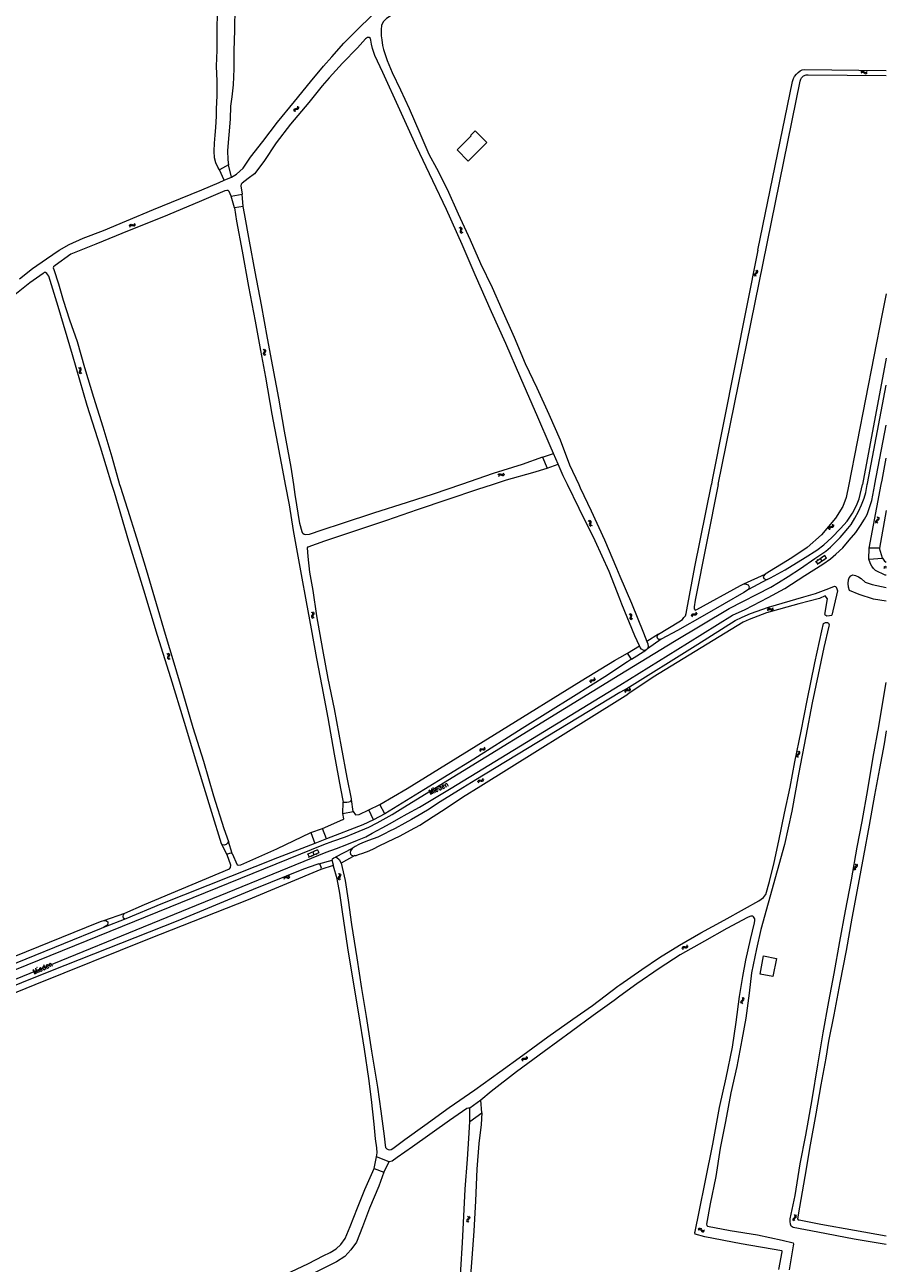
# Model space of a CAD drawing. Header units: metres. Extents: x 189705 to 199106, y 581686 to 588448.
# Tile 542 of 555: x 198762 to 199106, y 587189 to 587684. Entities that reach past the tile are written whole.
import ezdxf

# ---------------------------------------------------------------- set-up
doc = ezdxf.new("R2010")
doc.units = ezdxf.units.M
doc.layers.add('B-WA-OG-GBKN-G', color=7, linetype='Continuous', lineweight=18)
doc.styles.add('Style-STANDARD', font='STANDARD.shx')

msp = doc.modelspace()

# ---------------------------------------------------------------- linework, layer by layer
at = {"layer": 'B-WA-OG-GBKN-G'}
for p, q in [((199096.383, 587665.006), (199096.681, 587665.283)), ((199096.401, 587664.509), (199096.701, 587664.784)), ((199096.681, 587665.283), (199096.985, 587665.404)), ((199096.701, 587664.784), (199097.007, 587664.904)), ((199096.985, 587665.404), (199097.31, 587665.307)), ((199097.007, 587664.904), (199097.32, 587664.811)), ((199097.31, 587665.307), (199097.63, 587665.056)), ((199097.32, 587664.811), (199097.65, 587664.559)), ((199097.63, 587665.056), (199097.952, 587664.804)), ((199097.65, 587664.559), (199097.97, 587664.306)), ((199097.952, 587664.804), (199098.266, 587664.707)), ((199097.97, 587664.306), (199098.284, 587664.209)), ((199098.266, 587664.707), (199098.58, 587664.828)), ((199098.284, 587664.209), (199098.598, 587664.332)), ((199098.58, 587664.828), (199098.881, 587665.106)), ((199098.598, 587664.332), (199098.899, 587664.609)), ((198871.135, 587650.586), (198871.242, 587650.906)), ((198871.242, 587650.906), (198871.22, 587651.314)), ((198871.636, 587650.604), (198871.614, 587651.012)), ((198869.683, 587649.731), (198869.783, 587650.042)), ((198869.706, 587649.324), (198869.683, 587649.731)), ((198869.783, 587650.042), (198870.064, 587650.23)), ((198870.064, 587650.23), (198870.462, 587650.317)), ((198870.08, 587649.429), (198870.183, 587649.74)), ((198870.101, 587649.022), (198870.08, 587649.429)), ((198870.183, 587649.74), (198870.453, 587649.922)), ((198870.453, 587649.922), (198870.857, 587650.017)), ((198870.462, 587650.317), (198870.86, 587650.406)), ((198870.857, 587650.017), (198871.256, 587650.102)), ((198870.86, 587650.406), (198871.135, 587650.586)), ((198871.256, 587650.102), (198871.531, 587650.283)), ((198871.531, 587650.283), (198871.636, 587650.604)), ((198803.85, 587603.381), (198804.01, 587603.756)), ((198804.01, 587603.756), (198804.238, 587603.991)), ((198804.069, 587602.936), (198804.231, 587603.309)), ((198804.231, 587603.309), (198804.462, 587603.543)), ((198804.238, 587603.991), (198804.574, 587604.035)), ((198804.462, 587603.543), (198804.785, 587603.586)), ((198804.574, 587604.035), (198804.968, 587603.936)), ((198804.785, 587603.586), (198805.189, 587603.491)), ((198804.968, 587603.936), (198805.365, 587603.838)), ((198805.189, 587603.491), (198805.585, 587603.39)), ((198805.365, 587603.838), (198805.692, 587603.877)), ((198805.585, 587603.39), (198805.911, 587603.43)), ((198805.692, 587603.877), (198805.929, 587604.116)), ((198805.911, 587603.43), (198806.148, 587603.67)), ((198805.929, 587604.116), (198806.09, 587604.492)), ((198806.148, 587603.67), (198806.309, 587604.046)), ((198935.626, 587602.727), (198936.003, 587602.573)), ((198936.003, 587602.573), (198936.242, 587602.348)), ((198936.066, 587602.956), (198936.445, 587602.805)), ((198936.206, 587601.62), (198936.115, 587601.222)), ((198936.292, 587602.026), (198936.206, 587601.62)), ((198936.242, 587602.348), (198936.292, 587602.026)), ((198936.445, 587602.805), (198936.685, 587602.582)), ((198936.646, 587601.851), (198936.557, 587601.452)), ((198936.557, 587601.452), (198936.604, 587601.126)), ((198936.736, 587602.247), (198936.646, 587601.851)), ((198936.685, 587602.582), (198936.736, 587602.247)), ((198936.115, 587601.222), (198936.162, 587600.896)), ((198936.162, 587600.896), (198936.407, 587600.665)), ((198936.407, 587600.665), (198936.787, 587600.513)), ((198936.604, 587601.126), (198936.848, 587600.895)), ((198936.848, 587600.895), (198937.227, 587600.742)), ((199053.736, 587583.939), (199053.894, 587584.239)), ((199053.796, 587583.617), (199053.736, 587583.939)), ((199054.01, 587583.271), (199053.796, 587583.617)), ((199053.894, 587584.239), (199054.202, 587584.504)), ((199054.202, 587584.504), (199054.511, 587584.771)), ((199054.231, 587583.864), (199054.383, 587584.153)), ((199054.289, 587583.541), (199054.231, 587583.864)), ((199054.501, 587583.193), (199054.289, 587583.541)), ((199054.383, 587584.153), (199054.693, 587584.428)), ((199054.609, 587585.393), (199054.395, 587585.741)), ((199054.511, 587584.771), (199054.667, 587585.061)), ((199054.667, 587585.061), (199054.609, 587585.393)), ((199054.693, 587584.428), (199055.003, 587584.693)), ((199055.099, 587585.314), (199054.885, 587585.663)), ((199055.003, 587584.693), (199055.159, 587584.983)), ((199055.159, 587584.983), (199055.099, 587585.314)), ((198857.726, 587553.732), (198857.394, 587553.971)), ((198857.479, 587552.054), (198857.509, 587552.391)), ((198857.658, 587551.78), (198857.479, 587552.054)), ((198857.509, 587552.391), (198857.692, 587552.755)), ((198857.989, 587551.543), (198857.658, 587551.78)), ((198857.692, 587552.755), (198857.874, 587553.12)), ((198857.907, 587553.448), (198857.726, 587553.732)), ((198857.874, 587553.12), (198857.907, 587553.448)), ((198858.209, 587553.848), (198857.877, 587554.087)), ((198857.965, 587552.175), (198857.994, 587552.5)), ((198858.142, 587551.899), (198857.965, 587552.175)), ((198857.994, 587552.5), (198858.174, 587552.873)), ((198858.472, 587551.659), (198858.142, 587551.899)), ((198858.174, 587552.873), (198858.359, 587553.237)), ((198858.392, 587553.565), (198858.209, 587553.848)), ((198858.359, 587553.237), (198858.392, 587553.565)), ((198783.908, 587546.368), (198783.55, 587546.566)), ((198783.856, 587545.012), (198783.993, 587545.395)), ((198783.866, 587544.673), (198783.856, 587545.012)), ((198784.077, 587544.423), (198783.866, 587544.673)), ((198784.122, 587546.108), (198783.908, 587546.368)), ((198783.993, 587545.395), (198784.13, 587545.779)), ((198784.374, 587546.542), (198784.016, 587546.74)), ((198784.435, 587544.227), (198784.077, 587544.423)), ((198784.13, 587545.779), (198784.122, 587546.108)), ((198784.324, 587545.178), (198784.458, 587545.57)), ((198784.334, 587544.852), (198784.324, 587545.178)), ((198784.544, 587544.599), (198784.334, 587544.852)), ((198784.589, 587546.283), (198784.374, 587546.542)), ((198784.458, 587545.57), (198784.597, 587545.954)), ((198784.9, 587544.401), (198784.544, 587544.599)), ((198784.597, 587545.954), (198784.589, 587546.283)), ((198951.335, 587503.675), (198951.517, 587504.04)), ((198951.517, 587504.04), (198951.759, 587504.261)), ((198951.527, 587503.217), (198951.711, 587503.581)), ((198951.711, 587503.581), (198951.956, 587503.8)), ((198951.759, 587504.261), (198952.097, 587504.284)), ((198951.956, 587503.8), (198952.281, 587503.823)), ((198952.097, 587504.284), (198952.485, 587504.161)), ((198952.281, 587503.823), (198952.678, 587503.704)), ((198952.485, 587504.161), (198952.875, 587504.04)), ((198952.678, 587503.704), (198953.067, 587503.58)), ((198952.875, 587504.04), (198953.203, 587504.06)), ((198953.067, 587503.58), (198953.395, 587503.6)), ((198953.203, 587504.06), (198953.454, 587504.284)), ((198953.395, 587503.6), (198953.646, 587503.825)), ((198953.454, 587504.284), (198953.638, 587504.649)), ((198953.646, 587503.825), (198953.83, 587504.191)), ((198987.301, 587485.531), (198987.675, 587485.369)), ((198987.675, 587485.369), (198987.909, 587485.138)), ((198987.746, 587485.75), (198988.121, 587485.591)), ((198987.857, 587484.411), (198987.757, 587484.016)), ((198987.757, 587484.016), (198987.797, 587483.689)), ((198987.797, 587483.689), (198988.037, 587483.453)), ((198987.951, 587484.815), (198987.857, 587484.411)), ((198987.909, 587485.138), (198987.951, 587484.815)), ((198988.037, 587483.453), (198988.413, 587483.292)), ((198988.121, 587485.591), (198988.356, 587485.363)), ((198988.302, 587484.632), (198988.204, 587484.236)), ((198988.204, 587484.236), (198988.244, 587483.909)), ((198988.244, 587483.909), (198988.483, 587483.672)), ((198988.4, 587485.027), (198988.302, 587484.632)), ((198988.356, 587485.363), (198988.4, 587485.027)), ((198988.483, 587483.672), (198988.859, 587483.511)), ((199083.558, 587482.555), (199083.655, 587482.868)), ((199083.586, 587482.149), (199083.558, 587482.555)), ((199083.655, 587482.868), (199083.935, 587483.059)), ((199083.935, 587483.059), (199084.331, 587483.15)), ((199083.958, 587482.258), (199084.058, 587482.57)), ((199084.058, 587482.57), (199084.327, 587482.755)), ((199084.327, 587482.755), (199084.73, 587482.853)), ((199084.331, 587483.15), (199084.729, 587483.242)), ((199084.729, 587483.242), (199085.002, 587483.426)), ((199084.73, 587482.853), (199085.128, 587482.943)), ((199085.002, 587483.426), (199085.106, 587483.746)), ((199085.106, 587483.746), (199085.079, 587484.154)), ((199085.128, 587482.943), (199085.401, 587483.126)), ((199085.401, 587483.126), (199085.503, 587483.448)), ((199085.503, 587483.448), (199085.476, 587483.856)), ((199102.296, 587485.226), (199102.452, 587485.527)), ((199102.359, 587484.905), (199102.296, 587485.226)), ((199102.577, 587484.56), (199102.359, 587484.905)), ((199102.452, 587485.527), (199102.758, 587485.795)), ((199102.758, 587485.795), (199103.064, 587486.065)), ((199102.792, 587485.155), (199102.941, 587485.445)), ((199102.853, 587484.833), (199102.792, 587485.155)), ((199103.068, 587484.487), (199102.853, 587484.833)), ((199103.156, 587486.687), (199102.939, 587487.034)), ((199102.941, 587485.445), (199103.249, 587485.723)), ((199103.064, 587486.065), (199103.217, 587486.357)), ((199103.217, 587486.357), (199103.156, 587486.687)), ((199103.249, 587485.723), (199103.557, 587485.991)), ((199103.647, 587486.614), (199103.43, 587486.96)), ((199103.557, 587485.991), (199103.71, 587486.282)), ((199103.71, 587486.282), (199103.647, 587486.614)), ((199083.983, 587481.851), (199083.958, 587482.258)), ((199078.143, 587469.061), (199081.947, 587471.647)), ((199078.308, 587469.173), (199078.983, 587468.181)), ((199078.817, 587468.069), (199082.622, 587470.654)), ((199078.927, 587469.957), (199079.095, 587469.709)), ((199079.853, 587468.772), (199080.021, 587468.524)), ((199080.045, 587470.354), (199080.719, 587469.361)), ((199080.827, 587471.248), (199080.996, 587471)), ((199081.588, 587469.951), (199081.756, 587469.703)), ((199081.782, 587471.534), (199082.456, 587470.542)), ((199105.482, 587466.439), (199105.814, 587466.674)), ((199105.526, 587466.933), (199105.856, 587467.171)), ((199105.814, 587466.674), (199106.133, 587466.755)), ((199105.856, 587467.171), (199106.173, 587467.254)), ((199106.133, 587466.755), (199106.431, 587466.624)), ((199106.173, 587467.254), (199106.475, 587467.121)), ((199106.431, 587466.624), (199106.475, 587466.581)), ((198876.604, 587448.981), (198876.933, 587448.741)), ((198876.899, 587447.767), (198876.714, 587447.403)), ((198877.08, 587448.14), (198876.899, 587447.767)), ((198876.933, 587448.741), (198877.11, 587448.464)), ((198877.11, 587448.464), (198877.08, 587448.14)), ((198877.087, 587449.097), (198877.418, 587448.859)), ((198877.382, 587447.884), (198877.199, 587447.519)), ((198877.565, 587448.247), (198877.382, 587447.884)), ((198877.418, 587448.859), (198877.596, 587448.584)), ((198877.596, 587448.584), (198877.565, 587448.247)), ((199004.026, 587447.913), (199003.65, 587448.075)), ((199004.264, 587447.676), (199004.026, 587447.913)), ((199004.472, 587448.132), (199004.096, 587448.293)), ((199004.712, 587447.895), (199004.472, 587448.132)), ((199004.751, 587447.568), (199004.712, 587447.895)), ((199028.617, 587447.461), (199028.697, 587447.861)), ((199028.697, 587447.861), (199028.872, 587448.137)), ((199028.872, 587448.137), (199029.192, 587448.248)), ((199029.183, 587447.744), (199029.491, 587447.852)), ((199029.192, 587448.248), (199029.598, 587448.232)), ((199029.491, 587447.852), (199029.905, 587447.842)), ((199029.598, 587448.232), (199030.007, 587448.217)), ((199029.905, 587447.842), (199030.313, 587447.824)), ((199030.007, 587448.217), (199030.318, 587448.323)), ((199030.313, 587447.824), (199030.625, 587447.93)), ((199030.318, 587448.323), (199030.502, 587448.605)), ((199030.502, 587448.605), (199030.583, 587449.006)), ((199030.625, 587447.93), (199030.807, 587448.213)), ((199030.807, 587448.213), (199030.888, 587448.614)), ((199058.94, 587449.948), (199059.143, 587450.302)), ((199059.104, 587449.48), (199059.31, 587449.831)), ((199059.143, 587450.302), (199059.397, 587450.507)), ((199059.31, 587449.831), (199059.567, 587450.036)), ((199059.397, 587450.507), (199059.736, 587450.511)), ((199059.567, 587450.036), (199059.893, 587450.04)), ((199059.736, 587450.511), (199060.116, 587450.366)), ((199059.893, 587450.04), (199060.282, 587449.897)), ((199060.116, 587450.366), (199060.498, 587450.221)), ((199060.282, 587449.897), (199060.663, 587449.75)), ((199060.498, 587450.221), (199060.827, 587450.221)), ((199060.663, 587449.75), (199060.992, 587449.751)), ((199060.827, 587450.221), (199061.091, 587450.43)), ((199060.992, 587449.751), (199061.256, 587449.961)), ((199061.091, 587450.43), (199061.296, 587450.784)), ((199061.256, 587449.961), (199061.46, 587450.315)), ((198876.714, 587447.403), (198876.68, 587447.076)), ((198876.68, 587447.076), (198876.863, 587446.792)), ((198876.863, 587446.792), (198877.194, 587446.552)), ((198877.199, 587447.519), (198877.165, 587447.191)), ((198877.165, 587447.191), (198877.346, 587446.907)), ((198877.346, 587446.907), (198877.677, 587446.667)), ((199004.105, 587446.558), (199004.205, 587446.953)), ((199004.149, 587446.222), (199004.105, 587446.558)), ((199004.383, 587445.994), (199004.149, 587446.222)), ((199004.205, 587446.953), (199004.303, 587447.349)), ((199004.303, 587447.349), (199004.264, 587447.676)), ((199004.757, 587445.834), (199004.383, 587445.994)), ((199004.555, 587446.769), (199004.65, 587447.173)), ((199004.597, 587446.446), (199004.555, 587446.769)), ((199004.83, 587446.215), (199004.597, 587446.446)), ((199004.65, 587447.173), (199004.751, 587447.568)), ((199005.204, 587446.052), (199004.83, 587446.215)), ((199028.923, 587447.069), (199029.005, 587447.469)), ((199029.005, 587447.469), (199029.183, 587447.744)), ((198818.784, 587432.346), (198819.141, 587432.149)), ((198819.229, 587431.178), (198819.091, 587430.794)), ((198819.091, 587430.794), (198819.099, 587430.465)), ((198819.099, 587430.465), (198819.316, 587430.207)), ((198819.141, 587432.149), (198819.351, 587431.897)), ((198819.362, 587431.571), (198819.229, 587431.178)), ((198819.249, 587432.521), (198819.607, 587432.327)), ((198819.316, 587430.207), (198819.674, 587430.01)), ((198819.351, 587431.897), (198819.362, 587431.571)), ((198819.693, 587431.355), (198819.558, 587430.97)), ((198819.558, 587430.97), (198819.566, 587430.641)), ((198819.566, 587430.641), (198819.78, 587430.382)), ((198819.607, 587432.327), (198819.819, 587432.077)), ((198819.83, 587431.738), (198819.693, 587431.355)), ((198819.78, 587430.382), (198820.139, 587430.185)), ((198819.819, 587432.077), (198819.83, 587431.738)), ((198988.056, 587421.008), (198988.088, 587421.414)), ((198988.088, 587421.414), (198988.23, 587421.709)), ((198988.23, 587421.709), (198988.535, 587421.857)), ((198988.405, 587420.654), (198988.44, 587421.06)), ((198988.44, 587421.06), (198988.585, 587421.355)), ((198988.535, 587421.857), (198988.94, 587421.888)), ((198988.585, 587421.355), (198988.878, 587421.498)), ((198988.878, 587421.498), (198989.291, 587421.536)), ((198988.94, 587421.888), (198989.347, 587421.921)), ((198989.291, 587421.536), (198989.698, 587421.566)), ((198989.347, 587421.921), (198989.645, 587422.062)), ((198989.645, 587422.062), (198989.794, 587422.364)), ((198989.698, 587421.566), (198989.995, 587421.708)), ((198989.794, 587422.364), (198989.828, 587422.771)), ((198989.995, 587421.708), (198990.143, 587422.011)), ((198990.143, 587422.011), (198990.177, 587422.418)), ((199003.705, 587417.989), (199003.902, 587418.262)), ((199003.902, 587418.262), (199004.002, 587418.658)), ((199004.188, 587417.856), (199004.288, 587418.252)), ((199001.964, 587417.211), (199002.063, 587417.606)), ((199002.063, 587417.606), (199002.251, 587417.874)), ((199002.25, 587416.805), (199002.351, 587417.199)), ((199002.251, 587417.874), (199002.576, 587417.969)), ((199002.351, 587417.199), (199002.543, 587417.466)), ((199002.543, 587417.466), (199002.855, 587417.559)), ((199002.576, 587417.969), (199002.981, 587417.933)), ((199002.855, 587417.559), (199003.269, 587417.528)), ((199002.981, 587417.933), (199003.388, 587417.899)), ((199003.269, 587417.528), (199003.675, 587417.491)), ((199003.388, 587417.899), (199003.705, 587417.989)), ((199003.675, 587417.491), (199003.992, 587417.581)), ((199003.992, 587417.581), (199004.188, 587417.856)), ((198943.934, 587393.63), (198944.046, 587394.022)), ((198944.046, 587394.022), (198944.243, 587394.283)), ((198944.206, 587393.214), (198944.321, 587393.605)), ((198944.243, 587394.283), (198944.571, 587394.367)), ((198944.321, 587393.605), (198944.521, 587393.866)), ((198944.521, 587393.866), (198944.837, 587393.948)), ((198944.571, 587394.367), (198944.975, 587394.318)), ((198944.837, 587393.948), (198945.249, 587393.904)), ((198944.975, 587394.318), (198945.38, 587394.27)), ((198945.249, 587393.904), (198945.654, 587393.853)), ((198945.38, 587394.27), (198945.7, 587394.35)), ((198945.654, 587393.853), (198945.973, 587393.933)), ((198945.7, 587394.35), (198945.906, 587394.616)), ((198945.906, 587394.616), (198946.019, 587395.008)), ((198945.973, 587393.933), (198946.178, 587394.2)), ((198946.178, 587394.2), (198946.292, 587394.593)), ((199071.405, 587393.013), (199071.177, 587393.352)), ((199071.898, 587392.955), (199071.67, 587393.294)), ((199070.593, 587391.524), (199070.739, 587391.83)), ((199070.667, 587391.205), (199070.593, 587391.524)), ((199070.895, 587390.868), (199070.667, 587391.205)), ((199070.739, 587391.83), (199071.036, 587392.108)), ((199071.036, 587392.108), (199071.333, 587392.388)), ((199071.091, 587391.47), (199071.231, 587391.764)), ((199071.162, 587391.149), (199071.091, 587391.47)), ((199071.389, 587390.81), (199071.162, 587391.149)), ((199071.231, 587391.764), (199071.529, 587392.052)), ((199071.333, 587392.388), (199071.477, 587392.684)), ((199071.477, 587392.684), (199071.405, 587393.013)), ((199071.529, 587392.052), (199071.828, 587392.33)), ((199071.828, 587392.33), (199071.972, 587392.626)), ((199071.972, 587392.626), (199071.898, 587392.955)), ((198943.209, 587381.105), (198943.319, 587381.498)), ((198943.319, 587381.498), (198943.515, 587381.76)), ((198943.484, 587380.691), (198943.596, 587381.083)), ((198943.515, 587381.76), (198943.843, 587381.846)), ((198943.596, 587381.083), (198943.795, 587381.344)), ((198943.795, 587381.344), (198944.11, 587381.428)), ((198943.843, 587381.846), (198944.247, 587381.799)), ((198944.11, 587381.428), (198944.523, 587381.386)), ((198944.247, 587381.799), (198944.653, 587381.753)), ((198944.523, 587381.386), (198944.928, 587381.337)), ((198944.653, 587381.753), (198944.972, 587381.834)), ((198944.928, 587381.337), (198945.247, 587381.418)), ((198944.972, 587381.834), (198945.176, 587382.101)), ((198945.176, 587382.101), (198945.288, 587382.494)), ((198945.247, 587381.418), (198945.451, 587381.687)), ((198945.451, 587381.687), (198945.562, 587382.08)), ((198875.034, 587352.105), (198879.25, 587353.945)), ((198878.076, 587353.76), (198878.196, 587353.485)), ((198879.067, 587353.865), (198879.547, 587352.765)), ((198875.217, 587352.185), (198875.697, 587351.086)), ((198875.514, 587351.006), (198879.73, 587352.845)), ((198875.97, 587352.841), (198876.09, 587352.566)), ((198876.661, 587351.506), (198876.781, 587351.231)), ((198877.142, 587353.025), (198877.622, 587351.925)), ((198878.584, 587352.345), (198878.704, 587352.07)), ((198887.415, 587344.381), (198887.723, 587344.114)), ((198887.723, 587344.114), (198887.877, 587343.824)), ((198887.877, 587343.824), (198887.82, 587343.503)), ((198887.906, 587344.456), (198888.216, 587344.191)), ((198888.216, 587344.191), (198888.371, 587343.903)), ((198888.371, 587343.903), (198888.312, 587343.57)), ((199093.595, 587346.438), (199093.746, 587346.741)), ((199093.664, 587346.118), (199093.595, 587346.438)), ((199093.887, 587345.777), (199093.664, 587346.118)), ((199093.746, 587346.741), (199094.047, 587347.014)), ((199094.047, 587347.014), (199094.349, 587347.289)), ((199094.092, 587346.375), (199094.237, 587346.668)), ((199094.158, 587346.053), (199094.092, 587346.375)), ((199094.379, 587345.711), (199094.158, 587346.053)), ((199094.431, 587347.913), (199094.208, 587348.256)), ((199094.237, 587346.668), (199094.54, 587346.951)), ((199094.349, 587347.289), (199094.497, 587347.583)), ((199094.497, 587347.583), (199094.431, 587347.913)), ((199094.54, 587346.951), (199094.843, 587347.223)), ((199094.923, 587347.847), (199094.701, 587348.19)), ((199094.843, 587347.223), (199094.992, 587347.517)), ((199094.992, 587347.517), (199094.923, 587347.847)), ((198865.536, 587342.617), (198865.708, 587342.986)), ((198865.708, 587342.986), (198865.945, 587343.212)), ((198865.738, 587342.163), (198865.914, 587342.531)), ((198865.914, 587342.531), (198866.153, 587342.756)), ((198865.945, 587343.212), (198866.282, 587343.244)), ((198866.153, 587342.756), (198866.477, 587342.787)), ((198866.282, 587343.244), (198866.673, 587343.131)), ((198866.477, 587342.787), (198866.878, 587342.678)), ((198866.673, 587343.131), (198867.066, 587343.018)), ((198866.878, 587342.678), (198867.269, 587342.563)), ((198867.066, 587343.018), (198867.393, 587343.046)), ((198867.269, 587342.563), (198867.597, 587342.591)), ((198867.393, 587343.046), (198867.639, 587343.276)), ((198867.597, 587342.591), (198867.842, 587342.823)), ((198867.639, 587343.276), (198867.814, 587343.646)), ((198867.842, 587342.823), (198868.017, 587343.193)), ((198887.394, 587342.799), (198887.334, 587342.475)), ((198887.334, 587342.475), (198887.493, 587342.177)), ((198887.609, 587343.146), (198887.394, 587342.799)), ((198887.493, 587342.177), (198887.803, 587341.911)), ((198887.82, 587343.503), (198887.609, 587343.146)), ((198887.887, 587342.874), (198887.827, 587342.55)), ((198887.827, 587342.55), (198887.984, 587342.253)), ((198888.1, 587343.223), (198887.887, 587342.874)), ((198887.984, 587342.253), (198888.294, 587341.986)), ((198888.312, 587343.57), (198888.1, 587343.223)), ((199024.84, 587314.473), (199024.954, 587314.864)), ((199024.954, 587314.864), (199025.152, 587315.124)), ((199025.111, 587314.057), (199025.227, 587314.447)), ((199025.152, 587315.124), (199025.481, 587315.208)), ((199025.227, 587314.447), (199025.428, 587314.706)), ((199025.428, 587314.706), (199025.744, 587314.787)), ((199025.481, 587315.208), (199025.884, 587315.157)), ((199025.744, 587314.787), (199026.157, 587314.741)), ((199025.884, 587315.157), (199026.29, 587315.107)), ((199026.157, 587314.741), (199026.561, 587314.688)), ((199026.29, 587315.107), (199026.609, 587315.185)), ((199026.561, 587314.688), (199026.881, 587314.767)), ((199026.609, 587315.185), (199026.816, 587315.45)), ((199026.816, 587315.45), (199026.932, 587315.842)), ((199026.881, 587314.767), (199027.087, 587315.034)), ((199027.087, 587315.034), (199027.202, 587315.426)), ((199049.108, 587294.543), (199048.869, 587294.875)), ((199049.191, 587294.217), (199049.108, 587294.543)), ((199049.603, 587294.502), (199049.364, 587294.833)), ((199049.688, 587294.175), (199049.603, 587294.502)), ((199048.346, 587293.028), (199048.481, 587293.339)), ((199048.43, 587292.712), (199048.346, 587293.028)), ((199048.669, 587292.383), (199048.43, 587292.712)), ((199048.481, 587293.339), (199048.769, 587293.627)), ((199048.769, 587293.627), (199049.057, 587293.916)), ((199048.845, 587292.99), (199048.975, 587293.289)), ((199048.927, 587292.672), (199048.845, 587292.99)), ((199049.164, 587292.341), (199048.927, 587292.672)), ((199048.975, 587293.289), (199049.264, 587293.587)), ((199049.057, 587293.916), (199049.191, 587294.217)), ((199049.264, 587293.587), (199049.554, 587293.874)), ((199049.554, 587293.874), (199049.688, 587294.175)), ((198960.806, 587269.762), (198960.878, 587270.163)), ((198960.878, 587270.163), (198961.048, 587270.443)), ((198961.048, 587270.443), (198961.366, 587270.56)), ((198961.118, 587269.376), (198961.193, 587269.777)), ((198961.193, 587269.777), (198961.366, 587270.056)), ((198961.366, 587270.56), (198961.772, 587270.551)), ((198961.366, 587270.056), (198961.672, 587270.169)), ((198961.672, 587270.169), (198962.087, 587270.167)), ((198961.772, 587270.551), (198962.181, 587270.544)), ((198962.087, 587270.167), (198962.495, 587270.156)), ((198962.181, 587270.544), (198962.49, 587270.655)), ((198962.49, 587270.655), (198962.669, 587270.941)), ((198962.495, 587270.156), (198962.804, 587270.268)), ((198962.669, 587270.941), (198962.742, 587271.343)), ((198962.804, 587270.268), (198962.981, 587270.555)), ((198962.981, 587270.555), (198963.055, 587270.957)), ((198938.808, 587205.851), (198938.705, 587205.538)), ((198938.705, 587205.538), (198938.823, 587205.222)), ((198939.066, 587206.167), (198938.808, 587205.851)), ((198938.823, 587205.222), (198939.095, 587204.917)), ((198939.037, 587207.416), (198939.308, 587207.111)), ((198939.323, 587206.492), (198939.066, 587206.167)), ((198939.306, 587205.861), (198939.204, 587205.548)), ((198939.204, 587205.548), (198939.32, 587205.232)), ((198939.563, 587206.178), (198939.306, 587205.861)), ((198939.308, 587207.111), (198939.421, 587206.803)), ((198939.32, 587205.232), (198939.592, 587204.927)), ((198939.421, 587206.803), (198939.323, 587206.492)), ((198939.534, 587207.426), (198939.806, 587207.123)), ((198939.819, 587206.494), (198939.563, 587206.178)), ((198939.806, 587207.123), (198939.922, 587206.817)), ((198939.922, 587206.817), (198939.819, 587206.494)), ((199069.187, 587206.181), (199069.333, 587206.487)), ((199069.26, 587205.862), (199069.187, 587206.181)), ((199069.489, 587205.524), (199069.26, 587205.862)), ((199069.333, 587206.487), (199069.63, 587206.764)), ((199069.63, 587206.764), (199069.928, 587207.044)), ((199069.685, 587206.126), (199069.825, 587206.42)), ((199069.756, 587205.805), (199069.685, 587206.126)), ((199069.982, 587205.466), (199069.756, 587205.805)), ((199070.001, 587207.669), (199069.773, 587208.008)), ((199069.825, 587206.42), (199070.124, 587206.708)), ((199069.928, 587207.044), (199070.072, 587207.34)), ((199070.072, 587207.34), (199070.001, 587207.669)), ((199070.124, 587206.708), (199070.423, 587206.985)), ((199070.494, 587207.61), (199070.266, 587207.95)), ((199070.423, 587206.985), (199070.567, 587207.281)), ((199070.567, 587207.281), (199070.494, 587207.61)), ((199031.233, 587201.832), (199031.587, 587202.034)), ((199031.324, 587202.32), (199031.676, 587202.525)), ((199031.587, 587202.034), (199031.911, 587202.083)), ((199031.676, 587202.525), (199031.999, 587202.577)), ((199031.911, 587202.083), (199032.196, 587201.924)), ((199031.999, 587202.577), (199032.295, 587202.411)), ((199032.196, 587201.924), (199032.463, 587201.607)), ((199032.295, 587202.411), (199032.552, 587202.096)), ((199032.463, 587201.607), (199032.719, 587201.29)), ((199032.552, 587202.096), (199032.811, 587201.78)), ((199032.719, 587201.29), (199033.005, 587201.126)), ((199032.811, 587201.78), (199033.097, 587201.616)), ((199033.005, 587201.126), (199033.338, 587201.177)), ((199033.097, 587201.616), (199033.429, 587201.666)), ((199033.338, 587201.177), (199033.692, 587201.382)), ((199033.429, 587201.666), (199033.783, 587201.87))]:
    msp.add_line(p, q, dxfattribs=at)
at = {"layer": 'B-WA-OG-GBKN-G', "flags": 128}
for points in [[(199000, 587753.509), (198996.49, 587750.736), (198985.613, 587742.616), (198976.802, 587736.045), (198968.141, 587729.668), (198958.226, 587722.317), (198946.399, 587713.331), (198937.383, 587706.988), (198927.995, 587700.998), (198920.231, 587695.325), (198911.282, 587689.441), (198906.613, 587686.287), (198905.311, 587684.971), (198904.726, 587683.527), (198904.501, 587681.977), (198904.574, 587679.379), (198904.815, 587677.774), (198905.116, 587675.561), (198905.486, 587673.917), (198906.916, 587669.531), (198908.983, 587664.707), (198912.321, 587657.748), (198915.695, 587650.317), (198919.938, 587640.488)], [(198846.02, 587690.93), (198845.868, 587681.631), (198845.605, 587673.382), (198845.561, 587666.176), (198845.289, 587659.839), (198844.778, 587654.981), (198844.286, 587651.302)], [(198839.858, 587625.791), (198839.203, 587626.89), (198838.427, 587628.624), (198837.926, 587630.584), (198837.784, 587633.332), (198837.865, 587636.449), (198838.128, 587639.688), (198838.468, 587642.746), (198838.647, 587647.242), (198838.687, 587650.068), (198838.916, 587655.491), (198838.894, 587661.272), (198838.711, 587667.229), (198838.913, 587673.709), (198838.949, 587681.842), (198839.101, 587688.744)], [(198844.712, 587622.912), (198846.736, 587624.049), (198849.308, 587626.517), (198852.299, 587630.89), (198857.205, 587637.19), (198863.11, 587644.93), (198869.861, 587653.165), (198876.317, 587660.947), (198881.496, 587667.272), (198884.787, 587670.949), (198889.544, 587676.429), (198894.947, 587681.821), (198900.759, 587687.52)], [(198900.457, 587677.649), (198900.197, 587678.31), (198899.702, 587678.734), (198899.042, 587678.706), (198898.328, 587678.233), (198895.077, 587674.584), (198889.036, 587668.479), (198883.74, 587662.641), (198880.92, 587659.37), (198875.599, 587652.685), (198868.341, 587644.006), (198862.586, 587636.595), (198857.603, 587629.155), (198853.864, 587624.152), (198851.372, 587622.285), (198848.9, 587620.509), (198848.534, 587620.044), (198848.453, 587619.371), (198849.006, 587616.028)], [(198973.445, 587512.359), (198972.079, 587515.489), (198967.104, 587526.868), (198960.375, 587542.519), (198954.402, 587556.38), (198948.66, 587568.96), (198942.048, 587583.853), (198936.884, 587595.918), (198930.648, 587609.93), (198925.156, 587621.423), (198918.601, 587635.113), (198912.033, 587649.826), (198905.182, 587664.747), (198901.985, 587671.524), (198901.055, 587674.368), (198900.672, 587676.006), (198900.457, 587677.649)], [(199055.107, 587593.713), (199069.051, 587661.159), (199069.444, 587662.287), (199069.739, 587663.114), (199070.609, 587664.07), (199071.305, 587664.775), (199072.027, 587665.379), (199072.85, 587665.735), (199073.8, 587665.866), (199106.475, 587665.584)], [(199039.33, 587500), (199039.338, 587500.037), (199072.001, 587661.302), (199072.272, 587662.004), (199072.644, 587662.582), (199072.942, 587662.959), (199073.365, 587663.361), (199073.739, 587663.489), (199074.013, 587663.616), (199074.438, 587663.743), (199075.288, 587663.773), (199106.475, 587663.517)], [(198844.286, 587651.302), (198844.129, 587646.092), (198843.099, 587633.583), (198843.196, 587629.759), (198843.506, 587627.805)], [(198939.37, 587629.334), (198934.902, 587633.786), (198940.558, 587639.462), (198940.383, 587639.638), (198942.1, 587641.361), (198946.744, 587636.734), (198939.37, 587629.334)], [(198919.938, 587640.488), (198923.601, 587632.028), (198926.594, 587626.415), (198930.898, 587618.054), (198935.341, 587608.152), (198940.064, 587597.79), (198944.264, 587588.337), (198948.864, 587578.693), (198952.758, 587569.914), (198957.709, 587558.826), (198962.154, 587548.317), (198966.74, 587538.609), (198971.579, 587528.091), (198976.097, 587517.859), (198979.866, 587507.853), (198983.509, 587500)], [(198843.506, 587627.805), (198839.858, 587625.791)], [(198844.712, 587622.912), (198843.506, 587627.805)], [(198759.979, 587582.222), (198765.113, 587586.298), (198770.707, 587590.177), (198775.78, 587593.67), (198779.777, 587595.963), (198785.383, 587598.481), (198793.468, 587601.589), (198802.762, 587605.372), (198813.485, 587609.898), (198824.338, 587614.308), (198832.846, 587617.835), (198839.757, 587620.806), (198841.784, 587621.722)], [(198841.784, 587621.722), (198839.858, 587625.791)], [(198841.784, 587621.722), (198844.712, 587622.912)], [(198844.509, 587615.3), (198843.799, 587617.111), (198843.322, 587617.503), (198842.752, 587617.571), (198842.083, 587617.418), (198831.73, 587613.032), (198817.538, 587607.046), (198803.796, 587601.498), (198790.372, 587596.13), (198780.436, 587592.085), (198774.133, 587587.594), (198773.553, 587587.02), (198773.427, 587586.58), (198773.677, 587585.886), (198775.54, 587580.283), (198777.431, 587573.656), (198779.944, 587565.886), (198782.932, 587557.147), (198785.898, 587546.749), (198789.466, 587534.838), (198793.242, 587523.088), (198796.784, 587511.1), (198799.958, 587500)], [(198844.509, 587615.3), (198849.006, 587616.028)], [(198845.826, 587610.575), (198844.509, 587615.3)], [(198849.387, 587611.178), (198849.006, 587616.028)], [(198849.387, 587611.178), (198845.826, 587610.575)], [(198845.826, 587610.575), (198846.694, 587605.301), (198848.984, 587593.261), (198851.53, 587579.132), (198854.089, 587565.257), (198856.33, 587553.599), (198858.245, 587542.934), (198860.845, 587528.054), (198863.052, 587516.169), (198865.475, 587503.616), (198866.161, 587500)], [(198869.567, 587500), (198868.486, 587506.944), (198865.891, 587521.365), (198863.606, 587534.5), (198861.247, 587547.144), (198859.051, 587558.516), (198856.618, 587571.854), (198854.126, 587585.049), (198851.869, 587597.244), (198849.917, 587608.382), (198849.387, 587611.178)], [(199055.107, 587593.713), (199036.9, 587501.854)], [(198786.987, 587531.617), (198781.064, 587551.842), (198775.37, 587571.12), (198771.582, 587583.226), (198770.863, 587584.403), (198770.366, 587584.801), (198769.84, 587584.7), (198769.313, 587584.288), (198764.012, 587580.595), (198755.995, 587574.266), (198748.847, 587569.345), (198740.227, 587564.263), (198732.099, 587559.036), (198722.913, 587552.194), (198714.154, 587545.37), (198707.625, 587539.733), (198701.548, 587533.828), (198694.672, 587526.397), (198688.095, 587519.205), (198684.849, 587515.566), (198683.866, 587513.374), (198683.112, 587509.231), (198681.067, 587501.082), (198680.339, 587500)], [(199106.475, 587576.207), (199104.853, 587568.277), (199091.545, 587500)], [(199106.475, 587550.521), (199096.945, 587500.013), (199096.942, 587500)], [(199098.878, 587500), (199098.944, 587500.35), (199106.475, 587539.641)], [(198796.854, 587500), (198792.241, 587514.902), (198786.987, 587531.617)], [(199101.939, 587500), (199101.972, 587500.168), (199106.475, 587523.76)], [(198969.043, 587510.847), (198973.445, 587512.359)], [(198975.324, 587508.054), (198973.445, 587512.359)], [(198969.043, 587510.847), (198960.879, 587508.014), (198949.361, 587504.372), (198936.69, 587500)], [(198969.043, 587510.847), (198970.933, 587506.49)], [(198970.933, 587506.49), (198975.324, 587508.054)], [(198979.026, 587500), (198977.34, 587503.436), (198975.324, 587508.054)], [(199104.491, 587500), (199104.821, 587501.757), (199106.475, 587510.546)], [(198949.107, 587500), (198954.676, 587501.794), (198965.193, 587504.727), (198970.933, 587506.49)], [(198840.702, 587356.284), (198836.755, 587368.793), (198831.186, 587387.092), (198825.833, 587404.76), (198820.449, 587422.714), (198815.034, 587439.541), (198809.658, 587457.676), (198803.647, 587477.241), (198797.85, 587496.784), (198796.854, 587500)], [(198799.958, 587500), (198800.145, 587499.346), (198803.066, 587490.134), (198806.688, 587478.709), (198810.53, 587466.012), (198814.627, 587452.323), (198818.206, 587440.095), (198821.595, 587428.684), (198825.226, 587416.533), (198829.284, 587402.856), (198833.466, 587389.374), (198837.503, 587375.51), (198841.576, 587362.346), (198843.435, 587357.164)], [(198866.161, 587500), (198867.715, 587491.816), (198869.386, 587481.619), (198870.71, 587474.289), (198872.575, 587464.027), (198874.605, 587453.063), (198876.578, 587442.276), (198878.701, 587430.43), (198880.75, 587419.312), (198883.175, 587406.6), (198885.718, 587392.135), (198888.246, 587378.343), (198889.281, 587372.965)], [(198936.69, 587500), (198936.655, 587499.988), (198925.291, 587496.157), (198914.912, 587492.765), (198901.405, 587488.503), (198888.966, 587484.375), (198880.777, 587481.672), (198875.774, 587479.966), (198874.399, 587479.804), (198873.771, 587479.924), (198873.262, 587480.432), (198872.934, 587481.03), (198872.057, 587484.405), (198870.192, 587495.989), (198869.567, 587500)], [(198892.65, 587374.059), (198892.631, 587374.208), (198890.959, 587382.739), (198888.705, 587395.107), (198885.864, 587410.233), (198883.296, 587422.353), (198881.178, 587433.939), (198878.863, 587447.418), (198877.315, 587457.64), (198876.07, 587464.976), (198875.311, 587471.202), (198875.044, 587474.593), (198875.357, 587475.096), (198881.967, 587477.506), (198893.612, 587481.356), (198906.77, 587485.666), (198919.016, 587489.931), (198931.32, 587494.091), (198943.209, 587498.1), (198949.107, 587500)], [(199000, 587454.206), (198995.72, 587465.139), (198990.073, 587477.46), (198983.739, 587490.393), (198979.026, 587500)], [(198983.509, 587500), (198984.12, 587498.683), (198988.522, 587489.442), (198993.799, 587477.796), (198998.632, 587466.541), (199000, 587463.339)], [(199000, 587419.706), (199027.03, 587436.538), (199045.039, 587447.685), (199050.136, 587449.967), (199059.205, 587454.804), (199065.975, 587458.362), (199073.943, 587463.548), (199081.112, 587468.106), (199084.233, 587470.185), (199086.381, 587472.088), (199089.152, 587474.666), (199091.674, 587477.645), (199094.27, 587480.748), (199096.141, 587483.551), (199097.813, 587486.077), (199098.81, 587487.978), (199099.533, 587489.929), (199100.678, 587493.63), (199101.939, 587500)], [(199015.451, 587440.098), (199023.52, 587445.058), (199025.019, 587446.035), (199025.567, 587446.735), (199026.191, 587447.411), (199026.415, 587448.336), (199026.787, 587449.911), (199029.99, 587466.99), (199036.567, 587500)], [(199039.33, 587500), (199030.083, 587453.741), (199029.661, 587451.09), (199029.662, 587450.29), (199030.088, 587449.666), (199030.812, 587449.917), (199048.224, 587459.514), (199049.498, 587460.266)], [(199036.9, 587501.854), (199036.586, 587500.095), (199036.567, 587500)], [(199091.545, 587500), (199090.521, 587494.744), (199089.175, 587491.236), (199086.136, 587486.535), (199080.531, 587479.828), (199074.85, 587474.728), (199068.709, 587470.692), (199058.049, 587464.167)], [(199084.722, 587478.736), (199088.242, 587482.39), (199090.839, 587485.294), (199093.009, 587488.521), (199094.605, 587491.573), (199095.677, 587494.274), (199096.942, 587500)], [(199096.555, 587491.825), (199097.652, 587494.527), (199098.268, 587496.773), (199098.878, 587500)], [(199099.698, 587474.455), (199104.491, 587500)], [(199000, 587424.012), (199021.83, 587437.356), (199043.612, 587450.358), (199060.275, 587458.855), (199063.447, 587460.734), (199067.268, 587463.139), (199072.214, 587466.394), (199077.984, 587470.327), (199082.355, 587473.308), (199084.177, 587474.885), (199087.997, 587478.84), (199089.72, 587480.617), (199091.117, 587482.344), (199092.39, 587483.996), (199093.962, 587486.547), (199095.334, 587489.199), (199096.555, 587491.825)], [(199106.475, 587489.635), (199103.724, 587474.504)], [(199058.811, 587462.011), (199060.195, 587462.705), (199066.04, 587465.837), (199074.059, 587470.722), (199078.78, 587473.753), (199081.477, 587475.807), (199084.722, 587478.736)], [(199099.568, 587470.073), (199099.698, 587474.455)], [(199103.724, 587474.504), (199099.698, 587474.455)], [(199104.994, 587470.526), (199103.724, 587474.504)], [(199099.568, 587470.073), (199104.994, 587470.526)], [(199106.475, 587463.661), (199106.116, 587463.725), (199102.245, 587465.633), (199101.429, 587466.395), (199100.66, 587467.324), (199100.195, 587468.278), (199100.043, 587468.692), (199099.568, 587470.073)], [(199104.994, 587470.526), (199105.722, 587469.325), (199106.475, 587468.946)], [(199000, 587463.339), (199004.617, 587452.531), (199009.44, 587440.681), (199010.775, 587437.148)], [(199049.498, 587460.266), (199058.049, 587464.167)], [(199058.049, 587464.167), (199057.318, 587463.221), (199057.47, 587462.405), (199058.065, 587462.116), (199058.811, 587462.011)], [(199106.475, 587453.382), (199101.363, 587454.172), (199095.707, 587455.918), (199091.801, 587457.555), (199091.423, 587458.954), (199091.278, 587460.344), (199091.398, 587461.863), (199091.663, 587462.707), (199092.366, 587463.491), (199093.15, 587463.783), (199094.125, 587463.589), (199095.368, 587462.992), (199096.482, 587462.338), (199098.004, 587460.976), (199100.802, 587459.942), (199104.604, 587459.159), (199106.475, 587458.819)], [(199001.646, 587417.762), (199031.201, 587436.155), (199046.118, 587445.591), (199048.925, 587446.972), (199052.231, 587448.393), (199059.368, 587450.968), (199073.472, 587455.053), (199078.226, 587456.407), (199083.554, 587458.421), (199085.771, 587459.259), (199086.342, 587459.143), (199086.727, 587458.205), (199086.93, 587457.451), (199084.711, 587447.66)], [(199051.451, 587458.018), (199049.478, 587456.791), (199033.765, 587447.72), (199022.999, 587441.532), (199016.529, 587438.149)], [(199049.498, 587460.266), (199050.473, 587460.142), (199051.274, 587459.843), (199051.7, 587459.044), (199051.451, 587458.018)], [(199058.811, 587462.011), (199051.451, 587458.018)], [(199007.825, 587435.389), (199005.902, 587439.478), (199000.807, 587452.144), (199000, 587454.206)], [(199081.865, 587447.933), (199082.967, 587454.291), (199082.021, 587455.384), (199079.768, 587454.395), (199071.576, 587452.266), (199058.622, 587448.605), (199051.683, 587446.019), (199049.295, 587444.933), (199013.277, 587422.927), (199003.192, 587416.07)], [(199081.865, 587447.933), (199082.667, 587447.447), (199083.757, 587447.643), (199084.711, 587447.66)], [(199008.774, 587306.043), (199015.853, 587310.803), (199023.864, 587315.749), (199032.295, 587320.713), (199041.612, 587325.741), (199049.775, 587330.267), (199055.576, 587333.49), (199057.441, 587334.783), (199058.185, 587335.896), (199058.277, 587336.051), (199059.851, 587341.204), (199061.675, 587348.799), (199063.584, 587357.447), (199065.853, 587368.523), (199068.04, 587378.941), (199069.985, 587389.017), (199072.43, 587401.268), (199074.927, 587413.603), (199077.961, 587428.687), (199080.758, 587441.473), (199081.386, 587444.332), (199082.177, 587444.72), (199082.934, 587444.741), (199083.384, 587444.479), (199083.619, 587443.851), (199083.57, 587443.276), (199081.467, 587434.739), (199079.239, 587423.934), (199076.885, 587412.684), (199074.349, 587399.387), (199071.431, 587384.127), (199068.735, 587369.356), (199065.849, 587355.951)], [(199015.451, 587440.098), (199010.775, 587437.148)], [(199016.529, 587438.149), (199010.985, 587434.297)], [(199016.529, 587438.149), (199015.504, 587437.923), (199015.154, 587438.222), (199014.903, 587438.972), (199015.052, 587439.572), (199015.451, 587440.098)], [(199003.035, 587432.573), (199007.825, 587435.389)], [(199004.665, 587430.056), (199010.4, 587433.713)], [(199010.4, 587433.713), (199009.526, 587433.635), (199008.606, 587434.133), (199008.125, 587434.75), (199007.825, 587435.389)], [(199010.985, 587434.297), (199010.4, 587433.713)], [(199010.775, 587437.148), (199011.115, 587436.248), (199011.23, 587435.097), (199010.985, 587434.297)], [(198903.993, 587372.056), (198914.903, 587378.338), (198952.647, 587401.775), (198984.537, 587421.405), (198997.81, 587429.531), (199000, 587430.806)], [(199000, 587430.806), (199003.035, 587432.573)], [(199004.665, 587430.056), (199003.081, 587429.04), (199000, 587426.995)], [(199004.665, 587430.056), (199003.035, 587432.573)], [(198696.416, 587280.951), (198881.624, 587355.971), (198885.215, 587357.275), (198890.207, 587359.105), (198894.155, 587360.636), (198899.632, 587362.998), (198902.919, 587364.608), (198908.884, 587367.958), (198913.194, 587370.605), (199000, 587424.012)], [(199000, 587426.995), (198995.067, 587423.721), (198981.482, 587415.139), (198960.862, 587402.38), (198941.591, 587390.157), (198921.572, 587377.81), (198905.99, 587368.219)], [(198932.578, 587378.54), (199000, 587419.706)], [(199105.275, 587413.681), (199106.475, 587420.822)], [(199000, 587416.828), (198942.433, 587381.897), (198937.155, 587378.721), (198932.641, 587375.897), (198928.128, 587373.048), (198923.053, 587369.718), (198919.127, 587367.476), (198916.705, 587366.065), (198913.977, 587364.478), (198910.103, 587362.464), (198907.656, 587361.256), (198906.127, 587360.349), (198903.171, 587358.991), (198899.503, 587357.586), (198897.033, 587356.658), (198895.581, 587356.03), (198894.128, 587355.249), (198892.964, 587354.41)], [(198894.057, 587351.604), (198894.492, 587351.664), (198895.51, 587351.964), (198897.14, 587352.541), (198899.712, 587353.519), (198901.674, 587354.348), (198903.458, 587355.305), (198907.102, 587357.04), (198912.071, 587359.456), (198916.302, 587361.722), (198920.023, 587363.736), (198925.328, 587367.141), (198930.173, 587370.217), (198937.111, 587374.884), (198944.328, 587379.499), (199000, 587414.092)], [(199001.646, 587417.762), (199000, 587416.828)], [(199000, 587414.092), (199003.192, 587416.07)], [(199106.475, 587196.028), (199093.678, 587198.202), (199079.192, 587200.947), (199069.238, 587202.865), (199068.447, 587203.395), (199068.155, 587204.198), (199068.027, 587205.227), (199068.112, 587206.293), (199070.02, 587215.691), (199072.073, 587228.358), (199074.267, 587239.784), (199076.849, 587254.083), (199079.098, 587267.88), (199081.321, 587280.676), (199083.542, 587293.278), (199085.598, 587304.458), (199087.865, 587317.157), (199090.226, 587329.46), (199092.53, 587341.9), (199094.897, 587354.895), (199096.875, 587365.152), (199099.085, 587377.954), (199101.315, 587390.931), (199103.469, 587403.216), (199105.275, 587413.681)], [(199106.475, 587401.457), (199105.599, 587396.279), (199103.83, 587386.369), (199101.778, 587375.776), (199099.651, 587363.736), (199097.419, 587351.426), (199095.251, 587339.948), (199092.714, 587326.567), (199090.458, 587313.577), (199087.931, 587300.719), (199085.54, 587287.86), (199083.417, 587277.352), (199082.297, 587270.56), (199080.348, 587259.882), (199078.308, 587248.32), (199076.063, 587235.951), (199073.99, 587223.296), (199071.81, 587210.992), (199071.059, 587206.259), (199071.232, 587205.973), (199071.664, 587205.854), (199080.339, 587204.177), (199093.852, 587201.808), (199106.475, 587199.533)], [(198700.446, 587278.568), (198882.55, 587352.892), (198886.676, 587354.447), (198890.827, 587355.977), (198895.106, 587357.709), (198898.342, 587359.116), (198900.993, 587360.552), (198904.918, 587362.692), (198908.129, 587364.404), (198911.571, 587366.37), (198914.987, 587368.259), (198919.83, 587370.878), (198932.578, 587378.54)], [(198889.281, 587372.965), (198890.095, 587372.914), (198890.78, 587372.948), (198891.622, 587373.104), (198892.075, 587373.268), (198892.575, 587373.569), (198892.65, 587374.059)], [(198893.322, 587369.19), (198892.65, 587374.059)], [(198889.153, 587368.403), (198889.281, 587372.965)], [(198889.153, 587368.403), (198893.322, 587369.19)], [(198893.322, 587369.19), (198894.239, 587367.929), (198895.698, 587368.006), (198899.554, 587369.804)], [(198899.554, 587369.804), (198903.993, 587372.056)], [(198901.413, 587365.933), (198899.554, 587369.804)], [(198905.99, 587368.219), (198903.993, 587372.056)], [(198881.072, 587362.438), (198889.262, 587365.967), (198889.587, 587366.305), (198889.153, 587368.403)], [(198901.413, 587365.933), (198897.261, 587363.845), (198882.669, 587358.298)], [(198905.99, 587368.219), (198901.413, 587365.933)], [(198844.976, 587352.437), (198846.922, 587347.865), (198847.597, 587347.78), (198848.471, 587347.925), (198862.849, 587354.255), (198876.404, 587360.745)], [(198876.404, 587360.745), (198881.072, 587362.438)], [(198876.404, 587360.745), (198878.055, 587356.463)], [(198882.669, 587358.298), (198881.072, 587362.438)], [(198878.055, 587356.463), (198863.073, 587350.665), (198816.493, 587332.116), (198802.443, 587326.226)], [(198843.435, 587357.164), (198843.14, 587356.492), (198842.542, 587356.041), (198841.724, 587355.741), (198841.121, 587355.809), (198840.702, 587356.284)], [(198842.946, 587351.834), (198840.702, 587356.284)], [(198844.976, 587352.437), (198843.435, 587357.164)], [(198882.669, 587358.298), (198878.055, 587356.463)], [(198892.903, 587354.366), (198886.306, 587350.91)], [(198892.903, 587354.366), (198892.238, 587353.48), (198892.107, 587352.769), (198892.232, 587352.184), (198892.712, 587351.698), (198893.423, 587351.517), (198894.057, 587351.604)], [(198892.964, 587354.41), (198892.903, 587354.366)], [(199065.849, 587355.951), (199056.401, 587321.979)], [(198802.072, 587328.551), (198809.929, 587331.953), (198843.834, 587346.211), (198844.347, 587346.786), (198844.432, 587347.758), (198842.946, 587351.834)], [(198842.946, 587351.834), (198843.129, 587352.312), (198844.565, 587352.686), (198844.976, 587352.437)], [(198879.582, 587348.257), (198884.878, 587349.719)], [(198884.878, 587349.719), (198885.121, 587350.273), (198885.583, 587350.671), (198886.248, 587350.88)], [(198885.445, 587347.699), (198884.878, 587349.719)], [(198886.306, 587350.91), (198886.248, 587350.88)], [(198886.248, 587350.88), (198886.328, 587350.905)], [(198886.328, 587350.905), (198886.864, 587350.778), (198887.796, 587350.035), (198888.491, 587348.524)], [(198894.057, 587351.604), (198888.491, 587348.524)], [(198879.542, 587348.247), (198878.781, 587348.053), (198873.465, 587346.1), (198853.302, 587338.046), (198823.176, 587325.491), (198772.283, 587305.376), (198726.402, 587286.979), (198726.001, 587286.685)], [(198727.497, 587284.65), (198729.397, 587285.05), (198766.198, 587299.978), (198811.879, 587318.411), (198851.489, 587334.069), (198880.494, 587346.112)], [(198879.582, 587348.257), (198879.542, 587348.247)], [(198880.494, 587346.112), (198880.662, 587346.503), (198880.123, 587348.014), (198879.582, 587348.257)], [(198880.494, 587346.112), (198885.445, 587347.699)], [(198902.716, 587231.081), (198902.908, 587232.67), (198902.832, 587234.726), (198902.262, 587238.24), (198901.722, 587244.222), (198900.678, 587253.997), (198899.574, 587262.452), (198897.904, 587274.099), (198895.593, 587288.355), (198893.424, 587300.91), (198891.168, 587314.706), (198889.09, 587329.07), (198887.979, 587336.57), (198886.953, 587342.329), (198885.534, 587347.381), (198885.445, 587347.699)], [(198888.491, 587348.524), (198888.509, 587348.485), (198890.077, 587341.648), (198891.385, 587333.747), (198892.694, 587324.01), (198894.76, 587310.699), (198896.671, 587298.431), (198898.564, 587287.229), (198900.697, 587273.31), (198903.027, 587258.912), (198904.35, 587249.362), (198905.766, 587239.372), (198906.103, 587235.802), (198906.316, 587234.831), (198906.778, 587234.31), (198907.371, 587233.99), (198907.913, 587233.921), (198908.554, 587234.027), (198909.248, 587234.371), (198913.959, 587237.97), (198921.956, 587243.706), (198931.689, 587250.852), (198941.957, 587257.877), (198951.949, 587265.053), (198961.116, 587271.795), (198971.225, 587279.132), (198981.164, 587286.166), (198988.985, 587291.67), (198999.193, 587299.304), (199000, 587299.872)], [(198697.843, 587286.839), (198698.965, 587287.52), (198700.698, 587288.274), (198702.175, 587288.8), (198704.034, 587289.502), (198791.683, 587324.902), (198792.753, 587325.304), (198793.695, 587325.604)], [(198802.443, 587326.226), (198793.554, 587322.809)], [(198795.291, 587324.58), (198795.162, 587324.072), (198794.804, 587323.667), (198794.344, 587323.288), (198793.554, 587322.809)], [(198793.695, 587325.604), (198802.072, 587328.551)], [(198793.695, 587325.604), (198794.432, 587325.575), (198794.889, 587325.395), (198795.243, 587325.037), (198795.291, 587324.58)], [(198802.443, 587326.226), (198802.031, 587326.178), (198801.488, 587326.493), (198801.309, 587327.202), (198801.526, 587327.976), (198802.072, 587328.551)], [(199051.926, 587327.265), (199051.031, 587326.845), (199042.765, 587322.398), (199033.842, 587317.347), (199024.095, 587311.818), (199015.706, 587306.363), (199006.788, 587300.239), (199000, 587295.294)], [(199063.595, 587186.08), (199064.93, 587193.116), (199064.88, 587193.394), (199064.7, 587193.46), (199048.476, 587196.308), (199033.939, 587199.072), (199030.068, 587200.153), (199029.925, 587200.833), (199030.025, 587201.291), (199031.663, 587209.152), (199034.194, 587221.694), (199037.12, 587236.114), (199039.834, 587250.845), (199042.483, 587262.713), (199044.954, 587274.964), (199046.498, 587284.953), (199047.791, 587295.157), (199049.102, 587303.266), (199050.31, 587309.708), (199052.146, 587318.06), (199053.796, 587324.744), (199053.924, 587325.577), (199053.871, 587326.25), (199053.47, 587327.132), (199053.168, 587327.386), (199052.302, 587327.399), (199051.926, 587327.265)], [(198793.554, 587322.809), (198792.56, 587322.382), (198702.057, 587285.624), (198700.58, 587285.098), (198699.358, 587284.697)], [(199056.401, 587321.979), (199054.666, 587314.293), (199052.563, 587304.664)], [(199062.622, 587310.443), (199061.193, 587303.162), (199056.01, 587304.179), (199057.438, 587311.461), (199062.622, 587310.443)], [(199000, 587299.872), (199008.774, 587306.043)], [(199052.563, 587304.664), (199051.679, 587296.519), (199050.329, 587286.561), (199048.736, 587277.833), (199046.678, 587267.254), (199044.335, 587256.676), (199042.271, 587245.224), (199040.089, 587234.567), (199038.393, 587223.184), (199036.029, 587212.27), (199034.647, 587204.122), (199034.714, 587203.643), (199035.075, 587203.428), (199044.132, 587201.71), (199054.939, 587199.889), (199064.872, 587197.822), (199069.299, 587196.699), (199069.399, 587196.232), (199069.31, 587195.496), (199067.621, 587185.98)], [(199000, 587295.294), (198997.718, 587293.632), (198989.241, 587287.674), (198980.638, 587281.206), (198969.671, 587273.235), (198958.652, 587265.142), (198948.533, 587257.249), (198944.397, 587253.71)], [(198939.928, 587250.535), (198939.437, 587250.532), (198938.725, 587250.427), (198931.865, 587245.582), (198917.087, 587235.156), (198910.884, 587230.817), (198908.928, 587229.338), (198907.789, 587229.145)], [(198944.397, 587253.71), (198939.928, 587250.535)], [(198939.981, 587245.215), (198939.928, 587250.535)], [(198944.756, 587248.692), (198944.397, 587253.71)], [(198934.793, 587150.312), (198935.388, 587162.343), (198935.904, 587175.222), (198936.386, 587185.851), (198937.025, 587196.887), (198937.616, 587207.38), (198938.079, 587218.126), (198939.004, 587230.207), (198939.559, 587238.386), (198939.981, 587245.215)], [(198939.981, 587245.215), (198944.756, 587248.692)], [(198944.756, 587248.692), (198944.459, 587244.033), (198943.611, 587236.47), (198942.841, 587226.14), (198942.248, 587213.482), (198941.523, 587201.38), (198940.782, 587190.539), (198940.153, 587181.927)], [(198901.746, 587226.44), (198902.716, 587231.081)], [(198907.789, 587229.145), (198902.716, 587231.081)], [(198778.861, 587134.263), (198779.88, 587135.742), (198785.482, 587140.146), (198792.831, 587145.085), (198802.465, 587150.732), (198813.489, 587156.916), (198825.203, 587163.764), (198838.407, 587170.605), (198850.46, 587176.609), (198863.896, 587182.962), (198875.512, 587188.488), (198881.354, 587191.459), (198884.175, 587192.835), (198886.493, 587194.293), (198888.438, 587196.102), (198890.07, 587198.398), (198892.115, 587203.303), (198895.05, 587210.767), (198898.061, 587218.044), (198901.746, 587226.44)], [(198905.568, 587224.908), (198903.571, 587219.337), (198899.851, 587210.579), (198897.084, 587203.068), (198894.636, 587196.918), (198892.352, 587193.858), (198889.942, 587191.192), (198886.676, 587189.114), (198881.289, 587186.398), (198870.224, 587181.037), (198855.768, 587173.982), (198843.306, 587167.922), (198832.096, 587162.089), (198821.416, 587155.845), (198812.411, 587150.344), (198801.874, 587144.105), (198789.774, 587136.54), (198781.195, 587130.615)], [(198901.746, 587226.44), (198905.568, 587224.908)], [(198905.568, 587224.908), (198907.789, 587229.145)]]:
    msp.add_lwpolyline(points, dxfattribs=at)

# ---------------------------------------------------------------- texts
at = {"layer": 'B-WA-OG-GBKN-G', "style": 'Style-STANDARD'}
for rotation, p in [(24.95115, (198924.104, 587375.917)), (24.6431, (198765.77, 587304.059))]:
    msp.add_text('Mieden', height=2, rotation=rotation, dxfattribs=at).set_placement(p)

doc.saveas('drawing.dxf')
